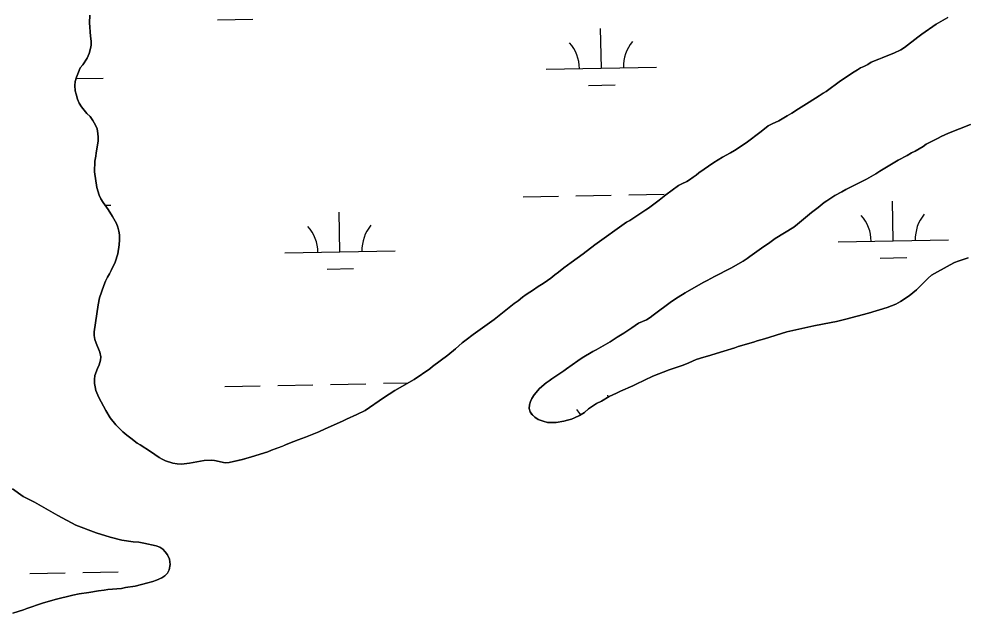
# Model space of a CAD drawing. Extents: x 3989314 to 4027622, y 243956 to 270014.
# Drawn here: x 4007655 to 4008514, y 251812 to 252350 of the extents above; entities that cross this region are included whole.
import ezdxf

# ---------------------------------------------------------------- set-up
doc = ezdxf.new("R2010")
doc.units = 0
doc.layers.add('V-RIVR-EDGE', color=7, linetype='Continuous')
doc.layers.add('V-WETL-SWMP', color=7, linetype='Continuous')

msp = doc.modelspace()

# ---------------------------------------------------------------- linework, layer by layer
at = {"layer": 'V-RIVR-EDGE'}
for points in [[(4007718.96, 252353.91), (4007718.79, 252346.82), (4007719.61, 252334.69), (4007720.09, 252330.17), (4007720.07, 252326.82), (4007719.66, 252323.6), (4007718.47, 252319.22), (4007716.51, 252314.85), (4007712.6, 252308.94), (4007710.26, 252305.99), (4007708.56, 252302.26), (4007706.85, 252297.76), (4007705.79, 252293.64), (4007705.26, 252290.15), (4007705.74, 252285.25), (4007706.49, 252282.15), (4007707.75, 252277.63), (4007709.41, 252274.01), (4007711.45, 252270.64), (4007716.31, 252264.8), (4007719.13, 252261.95), (4007721.82, 252258.45), (4007724.24, 252254.18), (4007725.5, 252250.68), (4007726.25, 252246.42), (4007726.49, 252243.33), (4007726.46, 252239.84), (4007725.79, 252236.11), (4007724.59, 252229.15), (4007724.31, 252225.93)], [(4008177.02, 252145.43), (4008205.79, 252166.01), (4008208.64, 252167.66), (4008223.15, 252177.24), (4008225.74, 252178.77), (4008229.24, 252181.59), (4008235.2, 252185.93), (4008241.42, 252190.92), (4008252.96, 252199.49), (4008255.93, 252201.02), (4008260.33, 252202.92), (4008262.92, 252204.58), (4008266.04, 252206.88), (4008269.01, 252208.8), (4008271.35, 252210.72), (4008284.82, 252220.17), (4008292.72, 252225.15), (4008299.97, 252229.1), (4008303.6, 252231.27), (4008314.22, 252238.17), (4008327.96, 252248.39), (4008334.18, 252253.51), (4008337.68, 252255.42), (4008343.89, 252258.09), (4008351.53, 252262.43), (4008355.54, 252265.11), (4008361.76, 252268.81), (4008371.35, 252275.07), (4008380.54, 252280.68), (4008384.17, 252283.24), (4008386.76, 252284.77), (4008399.72, 252294.36), (4008412.16, 252302.53), (4008415.13, 252304.18), (4008417.85, 252305.97), (4008420.83, 252307.24), (4008424.45, 252309.15), (4008427.56, 252311.2), (4008434.42, 252314.12), (4008437.52, 252315.13), (4008444.24, 252317.92), (4008448.25, 252319.32), (4008454.59, 252322.37), (4008457.96, 252324.67), (4008470.02, 252333.88), (4008473.39, 252336.69), (4008486.48, 252345.76), (4008496.96, 252351.63)], [(4008517.66, 252254.57), (4008497.75, 252246.97), (4008491.16, 252243.92), (4008488.31, 252242.39), (4008481.06, 252238.83), (4008477.57, 252236.79), (4008474.59, 252234.74), (4008467.47, 252230.41), (4008464.11, 252228.88), (4008460.35, 252226.58), (4008452.2, 252222.26), (4008435.38, 252212.31), (4008431.88, 252210.01), (4008423.21, 252205.04), (4008404.46, 252195.88), (4008400.96, 252193.71), (4008394.75, 252190.27), (4008387.5, 252185.42), (4008384.91, 252183.89), (4008379.46, 252179.42), (4008373.5, 252174.81), (4008360.67, 252164.2), (4008357.3, 252161.64), (4008340.6, 252151.18)], [(4007724.31, 252225.93), (4007723.63, 252221.42), (4007723.19, 252211.88), (4007725.41, 252197.55), (4007727.56, 252190.69), (4007729.08, 252187.33), (4007731.13, 252184.09), (4007735.73, 252177.74), (4007739.56, 252171.4), (4007743.12, 252164.92), (4007744.39, 252161.56), (4007745.14, 252157.95), (4007745.77, 252154.59), (4007745.99, 252150.07), (4007745.71, 252145.56), (4007744.36, 252137.44), (4007741.86, 252129.72), (4007738.33, 252122.13), (4007736.89, 252119.31), (4007735.07, 252116.22), (4007733.23, 252112.49), (4007731.53, 252108.64), (4007727.85, 252097.44), (4007726.52, 252091.13), (4007722.87, 252066.52), (4007722.98, 252063.42), (4007723.6, 252059.55), (4007724.74, 252056.32), (4007728.17, 252048.17), (4007728.91, 252043.9), (4007728.51, 252040.81), (4007727.58, 252036.82), (4007726.01, 252033.48), (4007723.65, 252027.17), (4007723.11, 252023.44), (4007723.21, 252019.82), (4007723.71, 252016.73), (4007724.46, 252013.49), (4007727.12, 252007.03), (4007733.5, 251995.25), (4007737.45, 251988.65), (4007742.44, 251982.42), (4007748.98, 251976.06), (4007752.57, 251972.94), (4007756.03, 251970.08), (4007761.81, 251965.65), (4007764.63, 251964.09), (4007773.88, 251958.22), (4007781.71, 251952.75), (4007784.54, 251951.06), (4007787.63, 251949.75), (4007794.32, 251947.51), (4007798.18, 251946.97), (4007802.05, 251946.69), (4007809.28, 251947.41), (4007822.71, 251949.9), (4007828.9, 251950.25), (4007832, 251949.97), (4007841.79, 251947.71), (4007845.4, 251948.08), (4007857.29, 251950.96), (4007865.68, 251953.36), (4007880.29, 251957.91), (4007883.65, 251959.31), (4007893.86, 251962.98), (4007897.1, 251964.51), (4007903.96, 251967.3), (4007907.83, 251968.56), (4007914.56, 251971.1), (4007926.71, 251976.05), (4007932.41, 251978.72), (4007948.19, 251985.58), (4007951.68, 251987.36), (4007961.25, 251991.56), (4007968.63, 251995.38), (4007985.34, 252006.75), (4007995.71, 252013.51), (4008013.06, 252023.46), (4008027.18, 252033.04), (4008029.77, 252035.22), (4008043.51, 252045.44), (4008050.51, 252051.07), (4008056.74, 252056.58), (4008060.37, 252059.52), (4008066.59, 252064.25), (4008085.77, 252077.93), (4008097.83, 252087.39), (4008103.93, 252092.38), (4008107.29, 252094.81), (4008111.31, 252098.01), (4008114.81, 252100.44), (4008121.42, 252104.65), (4008124.79, 252107.08), (4008131.13, 252111.16), (4008137.1, 252115.38), (4008140.6, 252118.2), (4008144.1, 252120.62), (4008148.89, 252124.59), (4008155.5, 252129.58), (4008166.52, 252137.37), (4008177.02, 252145.43)], [(4008340.6, 252151.18), (4008334.51, 252146.83), (4008330.37, 252144.15), (4008317.54, 252134.96), (4008315.08, 252133.04), (4008311.59, 252130.74), (4008300.2, 252124.24), (4008285.45, 252116.86), (4008278.85, 252113.16), (4008275.23, 252111.38), (4008258.79, 252101.95), (4008252.45, 252098.12), (4008246.37, 252094.04), (4008229.78, 252081.77), (4008227.06, 252079.6), (4008223.7, 252077.56), (4008220.33, 252075.9), (4008216.58, 252074.64), (4008210.5, 252070.17), (4008203.37, 252065.31), (4008197.29, 252061.74), (4008190.82, 252057.66), (4008178.26, 252050.27), (4008175.16, 252048.74), (4008165.45, 252043.13), (4008161.69, 252040.32), (4008151.33, 252033.16), (4008148.74, 252031.12), (4008137.99, 252023.97), (4008135.53, 252022.18), (4008132.81, 252020.52), (4008126.72, 252015.15), (4008121.91, 252009.38), (4008119.95, 252006.17), (4008118.52, 252003.34), (4008117.59, 252000.38), (4008117.31, 251997.03), (4008118.33, 251994.19)], [(4008118.33, 251994.19), (4008119.99, 251991.6), (4008122.55, 251989.13), (4008125.63, 251987.18), (4008130.26, 251985.47), (4008133.99, 251984.54), (4008138.25, 251984.26), (4008141.98, 251984.49), (4008148.83, 251985.48), (4008152.31, 251986.36), (4008155.8, 251987.5), (4008158.64, 251988.51), (4008163.17, 251990.67), (4008167.57, 251993.35), (4008171.33, 251996.68), (4008178.33, 252001.53), (4008182.98, 252003.82), (4008189.97, 252008.03), (4008196.57, 252011.08), (4008200.19, 252012.86), (4008211.31, 252017.56), (4008214.41, 252019.21), (4008229.68, 252026.33), (4008244.28, 252032.04), (4008256.94, 252036.34), (4008262.12, 252038.49), (4008268.84, 252041.67), (4008275.94, 252043.56), (4008279.05, 252044.7), (4008294.03, 252049.12), (4008303.85, 252052.27), (4008306.82, 252053.42), (4008320.77, 252057.32), (4008324.13, 252058.59), (4008330.72, 252060.35), (4008351.13, 252066.53), (4008375.54, 252072.04), (4008391.16, 252075.16), (4008396.06, 252075.91), (4008404.58, 252078.04), (4008425.12, 252083.71), (4008442.04, 252088.62), (4008449.93, 252091.67), (4008454.33, 252094.09), (4008461.97, 252099.32), (4008468.71, 252104.82), (4008471.82, 252107.77), (4008479.35, 252115.46), (4008482.33, 252118.01), (4008499.16, 252127.44), (4008503.04, 252129.48), (4008506.53, 252130.87), (4008515.7, 252133.91)], [(4007649.29, 251811.53), (4007658.68, 251814.54), (4007661.77, 251815.81), (4007676.04, 251820.46), (4007687.48, 251823.72), (4007703.42, 251827.72), (4007709.2, 251828.84), (4007718.06, 251830.19), (4007726.92, 251831.8), (4007731.93, 251832.15), (4007735.27, 251832.77), (4007747.59, 251833.85), (4007751.32, 251834.59), (4007760.18, 251835.82), (4007771.62, 251838.82), (4007776.12, 251840.07), (4007779.46, 251841.33), (4007784.35, 251843.48), (4007786.93, 251845.39), (4007789.39, 251847.81), (4007791.07, 251850.75), (4007791.87, 251855.62), (4007791.13, 251860.37), (4007789.49, 251864.24), (4007787.33, 251867.07), (4007785.16, 251869.52), (4007782.35, 251871.34), (4007779.03, 251872.52), (4007768.01, 251874.9), (4007763.39, 251875.7), (4007758.39, 251876.12), (4007748.01, 251877.72), (4007737.51, 251880.23), (4007724.58, 251884.42), (4007706.4, 251891.34), (4007689.91, 251899.92), (4007668.82, 251911.99), (4007658.59, 251917.32), (4007648.75, 251924.18)]]:
    msp.add_lwpolyline(points, dxfattribs=at)
at = {"layer": 'V-WETL-SWMP'}
for p, q in [((4007834.71, 252349.67), (4007866.7, 252350.31)), ((4008182.97, 252305.86), (4008182.25, 252341.85)), ((4008132.98, 252304.86), (4008232.96, 252306.85)), ((4007706.5, 252296.36), (4007731.15, 252296.85)), ((4008171.28, 252290.19), (4008195.27, 252290.67)), ((4008111.88, 252188.99), (4008143.87, 252189.62)), ((4008159.87, 252189.94), (4008191.86, 252190.58)), ((4008207.86, 252190.9), (4008239.85, 252191.54)), ((4007733.05, 252181.44), (4007738.04, 252181.54)), ((4008447.58, 252149.24), (4008446.86, 252185.23)), ((4007945.77, 252139.24), (4007945.05, 252175.23)), ((4008397.59, 252148.24), (4008497.57, 252150.23)), ((4007895.78, 252138.24), (4007995.76, 252140.23)), ((4008435.89, 252133.57), (4008459.88, 252134.05)), ((4007934.08, 252123.57), (4007958.07, 252124.05)), ((4007841.34, 252017.06), (4007873.33, 252017.7)), ((4007889.33, 252018.02), (4007921.32, 252018.66)), ((4007937.32, 252018.97), (4007969.31, 252019.61)), ((4007985.31, 252019.93), (4008007.68, 252020.38)), ((4008188.92, 252007.39), (4008188.88, 252009.24)), ((4007664.69, 251847.33), (4007696.68, 251847.97)), ((4007712.68, 251848.29), (4007744.67, 251848.93))]:
    msp.add_line(p, q, dxfattribs=at)
for points in [[(4007724.31, 252225.93), (4007724.59, 252229.15), (4007725.79, 252236.11), (4007726.46, 252239.84), (4007726.49, 252243.33), (4007726.25, 252246.42), (4007725.5, 252250.68), (4007724.24, 252254.18), (4007721.81, 252258.45), (4007719.13, 252261.95), (4007716.31, 252264.8), (4007711.45, 252270.64), (4007709.41, 252274.01), (4007707.75, 252277.63), (4007706.49, 252282.15), (4007705.74, 252285.25), (4007705.26, 252290.16), (4007705.79, 252293.64), (4007706.85, 252297.76), (4007708.56, 252302.26), (4007710.26, 252305.99), (4007712.6, 252308.94), (4007716.51, 252314.85), (4007718.47, 252319.22), (4007719.66, 252323.6), (4007720.07, 252326.82), (4007720.09, 252330.17), (4007719.61, 252334.69), (4007718.79, 252346.82), (4007718.96, 252353.91)], [(4008496.96, 252351.63), (4008486.48, 252345.76), (4008473.39, 252336.69), (4008470.02, 252333.88), (4008457.96, 252324.67), (4008454.59, 252322.37), (4008448.25, 252319.32), (4008444.24, 252317.92), (4008437.52, 252315.13), (4008434.42, 252314.12), (4008427.56, 252311.2), (4008424.45, 252309.15), (4008420.83, 252307.24), (4008417.85, 252305.97), (4008415.13, 252304.18), (4008412.16, 252302.53), (4008399.72, 252294.36), (4008386.76, 252284.77), (4008384.17, 252283.24), (4008380.54, 252280.68), (4008371.35, 252275.07), (4008361.76, 252268.81), (4008355.54, 252265.11), (4008351.53, 252262.43), (4008343.89, 252258.09), (4008337.68, 252255.42), (4008334.19, 252253.51), (4008327.96, 252248.39), (4008314.22, 252238.17), (4008303.6, 252231.27), (4008299.97, 252229.1), (4008292.73, 252225.15), (4008284.82, 252220.17), (4008271.35, 252210.72), (4008269.01, 252208.8), (4008266.03, 252206.88), (4008262.92, 252204.58), (4008260.33, 252202.92), (4008255.94, 252201.02), (4008252.96, 252199.49), (4008241.42, 252190.92), (4008235.2, 252185.93), (4008229.24, 252181.59), (4008225.74, 252178.77)], [(4008340.6, 252151.18), (4008357.3, 252161.64), (4008360.67, 252164.2), (4008373.5, 252174.81), (4008379.46, 252179.42), (4008384.91, 252183.89), (4008387.5, 252185.42), (4008394.75, 252190.27), (4008400.96, 252193.71), (4008404.46, 252195.88), (4008423.21, 252205.04), (4008431.88, 252210.01), (4008435.38, 252212.31), (4008452.21, 252222.26), (4008460.36, 252226.59), (4008464.11, 252228.88), (4008467.47, 252230.41), (4008474.59, 252234.74), (4008477.57, 252236.79), (4008481.06, 252238.83), (4008488.31, 252242.39), (4008491.16, 252243.92), (4008497.75, 252246.97), (4008517.66, 252254.57)], [(4007727.56, 252190.69), (4007725.41, 252197.54), (4007723.19, 252211.88), (4007723.64, 252221.42), (4007724.31, 252225.93)], [(4008225.74, 252178.77), (4008223.15, 252177.24), (4008208.64, 252167.66), (4008205.79, 252166.01), (4008177.02, 252145.43), (4008166.52, 252137.37), (4008155.5, 252129.58), (4008148.89, 252124.59), (4008144.1, 252120.62), (4008140.6, 252118.2), (4008137.1, 252115.38), (4008131.13, 252111.16), (4008124.79, 252107.08), (4008121.42, 252104.65), (4008114.81, 252100.44), (4008111.31, 252098.01), (4008107.29, 252094.81), (4008103.93, 252092.38), (4008097.83, 252087.39), (4008085.77, 252077.93), (4008066.59, 252064.25), (4008060.37, 252059.52), (4008056.74, 252056.58), (4008050.51, 252051.07), (4008043.51, 252045.44), (4008029.77, 252035.22), (4008027.18, 252033.04), (4008013.06, 252023.46), (4007995.71, 252013.51), (4007985.34, 252006.75), (4007968.63, 251995.38), (4007961.25, 251991.56), (4007951.68, 251987.36), (4007948.19, 251985.58), (4007932.41, 251978.72), (4007926.71, 251976.05), (4007914.56, 251971.1), (4007907.83, 251968.56), (4007903.95, 251967.3), (4007897.1, 251964.51), (4007893.87, 251962.98), (4007883.65, 251959.31), (4007880.29, 251957.91), (4007865.68, 251953.36), (4007857.28, 251950.97), (4007845.4, 251948.08), (4007841.79, 251947.71), (4007832, 251949.97), (4007828.9, 251950.25), (4007822.71, 251949.9), (4007809.28, 251947.41), (4007802.05, 251946.69), (4007798.18, 251946.97), (4007794.32, 251947.51), (4007787.63, 251949.75), (4007784.54, 251951.06), (4007781.71, 251952.75), (4007773.88, 251958.22), (4007764.63, 251964.09), (4007761.81, 251965.65), (4007756.03, 251970.08), (4007752.57, 251972.94), (4007748.98, 251976.06), (4007742.44, 251982.42), (4007737.45, 251988.64), (4007733.5, 251995.25), (4007727.12, 252007.03), (4007724.46, 252013.49), (4007723.71, 252016.72), (4007723.21, 252019.82), (4007723.1, 252023.43), (4007723.65, 252027.17), (4007726.01, 252033.48), (4007727.58, 252036.82), (4007728.51, 252040.81), (4007728.92, 252043.9), (4007728.17, 252048.17), (4007724.74, 252056.31), (4007723.6, 252059.55), (4007722.98, 252063.42), (4007722.87, 252066.52), (4007726.52, 252091.13), (4007727.85, 252097.44), (4007731.53, 252108.64), (4007733.24, 252112.49), (4007735.07, 252116.22), (4007736.89, 252119.31), (4007738.33, 252122.13), (4007741.86, 252129.72), (4007744.36, 252137.44), (4007745.71, 252145.56), (4007745.99, 252150.07), (4007745.77, 252154.59), (4007745.14, 252157.95), (4007744.39, 252161.56), (4007743.13, 252164.92), (4007739.56, 252171.4), (4007735.73, 252177.74), (4007731.13, 252184.09), (4007729.08, 252187.33), (4007727.56, 252190.69)], [(4008118.33, 251994.19), (4008117.31, 251997.03), (4008117.59, 252000.38), (4008118.52, 252003.34), (4008119.95, 252006.17), (4008121.91, 252009.38), (4008126.72, 252015.15), (4008132.81, 252020.52), (4008135.53, 252022.18), (4008137.99, 252023.97), (4008148.74, 252031.12), (4008151.33, 252033.17), (4008161.69, 252040.32), (4008165.45, 252043.13), (4008175.16, 252048.74), (4008178.26, 252050.26), (4008190.81, 252057.66), (4008197.29, 252061.74), (4008203.37, 252065.31), (4008210.5, 252070.17), (4008216.58, 252074.64), (4008220.33, 252075.9), (4008223.69, 252077.56), (4008227.06, 252079.6), (4008229.78, 252081.77), (4008246.37, 252094.04), (4008252.45, 252098.12), (4008258.79, 252101.95), (4008275.23, 252111.38), (4008278.85, 252113.16), (4008285.45, 252116.86), (4008300.2, 252124.24), (4008311.59, 252130.74), (4008315.08, 252133.04), (4008317.54, 252134.96), (4008330.37, 252144.15), (4008334.51, 252146.83), (4008340.6, 252151.18)], [(4008515.7, 252133.91), (4008506.53, 252130.88), (4008503.04, 252129.48), (4008499.16, 252127.44), (4008482.33, 252118.01), (4008479.35, 252115.45), (4008471.82, 252107.77), (4008468.71, 252104.82), (4008461.97, 252099.32), (4008454.33, 252094.09), (4008449.93, 252091.67), (4008442.04, 252088.62), (4008425.12, 252083.71), (4008404.58, 252078.04), (4008396.06, 252075.9), (4008391.16, 252075.16), (4008375.54, 252072.04), (4008351.13, 252066.53), (4008330.72, 252060.35), (4008324.13, 252058.59), (4008320.77, 252057.32), (4008306.82, 252053.42), (4008303.85, 252052.27), (4008294.03, 252049.12), (4008279.05, 252044.7), (4008275.94, 252043.56), (4008268.84, 252041.67), (4008262.12, 252038.49), (4008256.94, 252036.34), (4008244.28, 252032.04), (4008229.67, 252026.33), (4008214.41, 252019.21), (4008211.31, 252017.56), (4008200.19, 252012.86), (4008196.57, 252011.08), (4008189.97, 252008.03), (4008182.98, 252003.82), (4008178.33, 252001.53), (4008171.33, 251996.68), (4008167.57, 251993.35), (4008163.17, 251990.67), (4008158.64, 251988.51), (4008155.8, 251987.49), (4008152.31, 251986.36), (4008148.83, 251985.48), (4008141.98, 251984.49), (4008138.25, 251984.26), (4008133.99, 251984.54), (4008130.26, 251985.47), (4008125.63, 251987.18), (4008122.55, 251989.13), (4008119.98, 251991.6), (4008118.33, 251994.19)], [(4007648.75, 251924.18), (4007658.59, 251917.32), (4007668.82, 251911.99), (4007689.91, 251899.92), (4007706.4, 251891.34), (4007724.58, 251884.42), (4007737.51, 251880.23), (4007748.01, 251877.72), (4007758.39, 251876.12), (4007763.39, 251875.7), (4007768.01, 251874.9), (4007779.03, 251872.52), (4007782.35, 251871.34), (4007785.17, 251869.52), (4007787.33, 251867.07), (4007789.49, 251864.24), (4007791.14, 251860.38), (4007791.87, 251855.62), (4007791.07, 251850.75), (4007789.39, 251847.81), (4007786.93, 251845.39), (4007784.35, 251843.48), (4007779.46, 251841.33), (4007776.12, 251840.07), (4007771.62, 251838.82), (4007760.18, 251835.82), (4007751.32, 251834.59), (4007747.59, 251833.85), (4007735.27, 251832.77), (4007731.93, 251832.15), (4007726.92, 251831.8), (4007718.06, 251830.19), (4007709.2, 251828.84), (4007703.42, 251827.72), (4007687.48, 251823.72), (4007676.04, 251820.46), (4007661.77, 251815.81), (4007658.68, 251814.55), (4007649.29, 251811.53)]]:
    msp.add_lwpolyline(points, dxfattribs=at)
for centre, start, end in [((4008127.73, 252305.23), 0.36988, 41.91354), ((4008238.19, 252307.43), 140.36987, 181.91353), ((4008392.34, 252148.61), 0.36988, 41.91354), ((4008502.8, 252150.81), 140.36987, 181.91353), ((4008000.99, 252140.81), 140.36987, 181.91353), ((4007890.53, 252138.61), 0.36988, 41.91354), ((4008134.36, 251972.62), 32.03301, 41.91354)]:
    msp.add_arc(centre, 35.25, start, end, dxfattribs=at)

doc.saveas('drawing.dxf')
